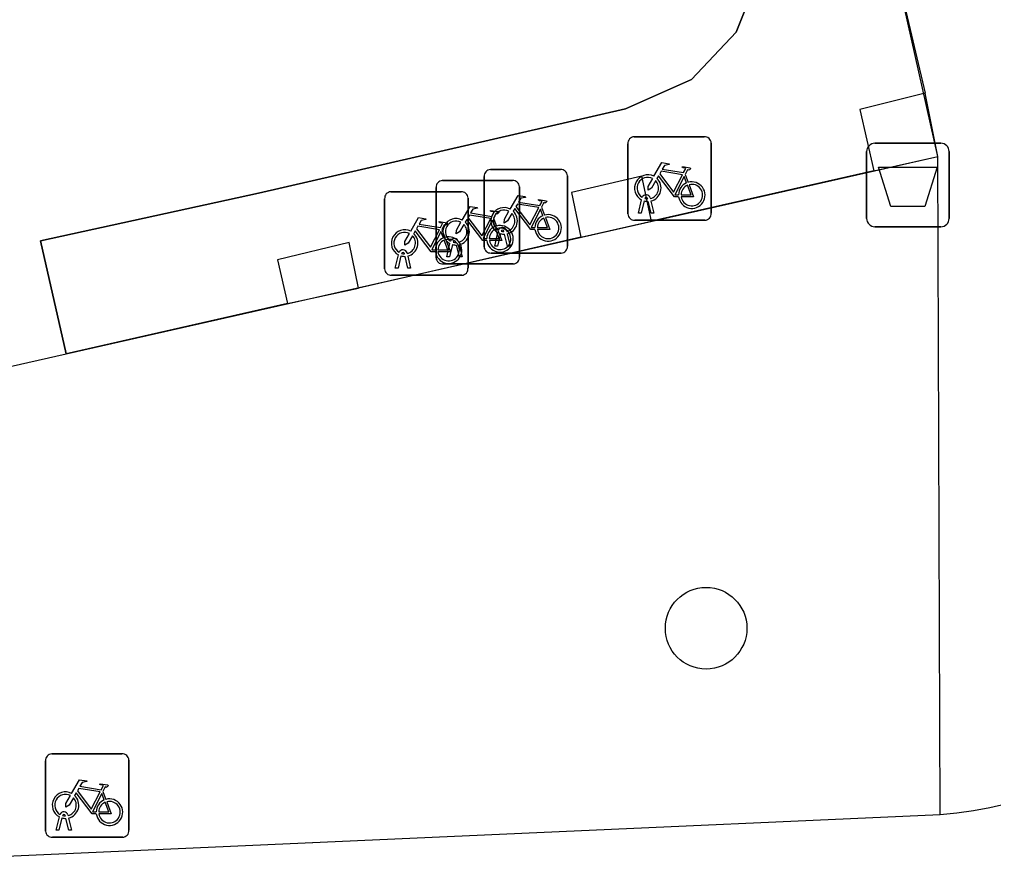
# Model space of a CAD drawing. Extents: x 161772 to 163123, y 383092 to 383917.
# Drawn here: x 163076.32 to 163088, y 383651.69 to 383661.89 of the extents above; entities that cross this region are included whole.
import ezdxf

# ---------------------------------------------------------------- set-up
doc = ezdxf.new("R2010")
doc.units = 0
for name, color, linetype in [('IMGEO_Afvalbak', 7, 'Continuous'), ('IMGEO_Boom', 7, 'Continuous'), ('IMGEO_Fietsenrek', 7, 'Continuous'), ('IMGEO_Fietspad_gesloten', 7, 'Continuous'), ('IMGEO_Pand', 7, 'Continuous'), ('IMGEO_Pand_overbouw', 7, 'Continuous'), ('IMGEO_Voetpad_open', 7, 'Continuous')]:
    doc.layers.add(name, color=color, linetype=linetype)

msp = doc.modelspace()

# ---------------------------------------------------------------- linework, layer by layer
at = {"layer": 'IMGEO_Afvalbak'}
for p, q in [((163086.574, 383660.406), (163087.364, 383660.406)), ((163087.364, 383660.406), (163086.574, 383660.406)), ((163086.474, 383659.506), (163086.474, 383660.306)), ((163086.474, 383660.306), (163086.474, 383659.506)), ((163087.464, 383660.306), (163087.464, 383659.506)), ((163087.464, 383659.506), (163087.464, 383660.306)), ((163087.364, 383659.406), (163086.574, 383659.406)), ((163086.574, 383659.406), (163087.364, 383659.406))]:
    msp.add_line(p, q, dxfattribs=at)
msp.add_lwpolyline([(163086.617, 383660.12), (163087.321, 383660.12), (163087.172, 383659.65), (163086.766, 383659.65), (163086.617, 383660.12)], dxfattribs=at)
for centre, start, end in [((163086.574, 383660.306), 90, 180), ((163086.574, 383660.306), 90, 180), ((163087.364, 383660.306), 0, 90), ((163087.364, 383660.306), 360, 90), ((163086.574, 383659.506), 180, 270), ((163086.574, 383659.506), 180, 270), ((163087.364, 383659.506), 270, 0), ((163087.364, 383659.506), 270, 0)]:
    msp.add_arc(centre, 0.1, start, end, dxfattribs=at)
at = {"layer": 'IMGEO_Boom'}
msp.add_circle((163084.55, 383654.596), 0.489, dxfattribs=at)
at = {"layer": 'IMGEO_Fietsenrek'}
for p, q in [((163083.686, 383660.484), (163084.527, 383660.484)), ((163084.527, 383660.484), (163083.686, 383660.484)), ((163083.611, 383659.559), (163083.611, 383660.4)), ((163083.611, 383660.4), (163083.611, 383659.559)), ((163084.611, 383660.409), (163084.611, 383659.568)), ((163084.611, 383659.568), (163084.611, 383660.409)), ((163081.963, 383660.091), (163082.804, 383660.091)), ((163082.804, 383660.091), (163081.963, 383660.091)), ((163082.888, 383660.016), (163082.888, 383659.175)), ((163082.888, 383659.175), (163082.888, 383660.016)), ((163084.298, 383660.033), (163084.334, 383659.938)), ((163081.387, 383659.96), (163082.228, 383659.96)), ((163082.228, 383659.96), (163081.387, 383659.96)), ((163081.888, 383659.166), (163081.888, 383660.007)), ((163081.888, 383660.007), (163081.888, 383659.166)), ((163080.77, 383659.825), (163081.611, 383659.825)), ((163081.611, 383659.825), (163080.77, 383659.825)), ((163081.312, 383659.035), (163081.312, 383659.876)), ((163081.312, 383659.876), (163081.312, 383659.035)), ((163082.312, 383659.885), (163082.312, 383659.044)), ((163082.312, 383659.044), (163082.312, 383659.885)), ((163080.695, 383658.9), (163080.695, 383659.741)), ((163080.695, 383659.741), (163080.695, 383658.9)), ((163081.695, 383659.75), (163081.695, 383658.909)), ((163081.695, 383658.909), (163081.695, 383659.75)), ((163083.738, 383659.568), (163083.777, 383659.728)), ((163083.807, 383659.716), (163083.772, 383659.568)), ((163083.849, 383659.74), (163083.848, 383659.744)), ((163083.89, 383659.568), (163083.856, 383659.71)), ((163083.88, 383659.751), (163083.881, 383659.744)), ((163083.888, 383659.714), (163083.923, 383659.568)), ((163082.575, 383659.64), (163082.611, 383659.545)), ((163083.772, 383659.568), (163083.738, 383659.568)), ((163083.923, 383659.568), (163083.89, 383659.568)), ((163081.999, 383659.509), (163082.035, 383659.414)), ((163084.536, 383659.484), (163083.695, 383659.484)), ((163083.695, 383659.484), (163084.536, 383659.484)), ((163081.382, 383659.374), (163081.418, 383659.279)), ((163082.015, 383659.175), (163082.054, 383659.335)), ((163082.084, 383659.323), (163082.049, 383659.175)), ((163082.126, 383659.347), (163082.125, 383659.351)), ((163082.167, 383659.175), (163082.133, 383659.317)), ((163082.157, 383659.358), (163082.158, 383659.351)), ((163082.165, 383659.321), (163082.2, 383659.175)), ((163081.439, 383659.044), (163081.478, 383659.204)), ((163081.55, 383659.216), (163081.549, 383659.22)), ((163081.581, 383659.227), (163081.582, 383659.22)), ((163080.933, 383659.081), (163080.932, 383659.085)), ((163080.964, 383659.092), (163080.965, 383659.085)), ((163081.508, 383659.192), (163081.473, 383659.044)), ((163081.591, 383659.044), (163081.557, 383659.186)), ((163081.589, 383659.19), (163081.624, 383659.044)), ((163082.813, 383659.091), (163081.972, 383659.091)), ((163081.972, 383659.091), (163082.813, 383659.091)), ((163082.049, 383659.175), (163082.015, 383659.175)), ((163082.2, 383659.175), (163082.167, 383659.175)), ((163080.822, 383658.909), (163080.861, 383659.069)), ((163080.891, 383659.057), (163080.856, 383658.909)), ((163080.974, 383658.909), (163080.94, 383659.051)), ((163080.972, 383659.055), (163081.007, 383658.909)), ((163081.473, 383659.044), (163081.439, 383659.044)), ((163081.624, 383659.044), (163081.591, 383659.044)), ((163080.856, 383658.909), (163080.822, 383658.909)), ((163081.007, 383658.909), (163080.974, 383658.909)), ((163082.237, 383658.96), (163081.396, 383658.96)), ((163081.396, 383658.96), (163082.237, 383658.96)), ((163081.62, 383658.825), (163080.779, 383658.825)), ((163080.779, 383658.825), (163081.62, 383658.825)), ((163076.629, 383652.166), (163076.629, 383653.007)), ((163076.629, 383653.007), (163076.629, 383652.166)), ((163076.704, 383653.091), (163077.545, 383653.091)), ((163077.545, 383653.091), (163076.704, 383653.091)), ((163077.629, 383653.016), (163077.629, 383652.175)), ((163077.629, 383652.175), (163077.629, 383653.016)), ((163077.316, 383652.64), (163077.352, 383652.545)), ((163076.756, 383652.175), (163076.795, 383652.335)), ((163076.825, 383652.323), (163076.79, 383652.175)), ((163076.867, 383652.347), (163076.866, 383652.351)), ((163076.908, 383652.175), (163076.874, 383652.317)), ((163076.898, 383652.358), (163076.899, 383652.351)), ((163076.906, 383652.321), (163076.941, 383652.175)), ((163077.554, 383652.091), (163076.713, 383652.091)), ((163076.713, 383652.091), (163077.554, 383652.091)), ((163076.79, 383652.175), (163076.756, 383652.175)), ((163076.941, 383652.175), (163076.908, 383652.175))]:
    msp.add_line(p, q, dxfattribs=at)
for points in [[(163083.924, 383660.01), (163084.019, 383660.174), (163084.105, 383660.16), (163084.107, 383660.151), (163084.051, 383660.14), (163084.024, 383660.095), (163084.28, 383660.054)], [(163084.22, 383659.766), (163084.17, 383659.766), (163083.979, 383660.017), (163083.96, 383659.985)], [(163084.267, 383660.029), (163084.01, 383660.07), (163083.993, 383660.041), (163084.16, 383659.821), (163084.267, 383660.029)], [(163084.28, 383660.054), (163084.305, 383660.103), (163084.299, 383660.107), (163084.276, 383660.111), (163084.264, 383660.118), (163084.263, 383660.121), (163084.265, 383660.126), (163084.36, 383660.111), (163084.362, 383660.101), (163084.352, 383660.088), (163084.34, 383660.082), (163084.326, 383660.088), (163084.298, 383660.033)], [(163083.945, 383659.958), (163083.893, 383659.868), (163083.853, 383659.843), (163083.854, 383659.89), (163083.909, 383659.984)], [(163084.315, 383659.931), (163084.285, 383660.008), (163084.176, 383659.79), (163084.219, 383659.79)], [(163084.249, 383659.79), (163084.369, 383659.789), (163084.325, 383659.903)], [(163084.345, 383659.91), (163084.4, 383659.765), (163084.25, 383659.765)], [(163082.201, 383659.617), (163082.296, 383659.781), (163082.382, 383659.767), (163082.384, 383659.758), (163082.328, 383659.747), (163082.301, 383659.702), (163082.557, 383659.661)], [(163082.544, 383659.636), (163082.287, 383659.677), (163082.27, 383659.648), (163082.437, 383659.428), (163082.544, 383659.636)], [(163082.557, 383659.661), (163082.582, 383659.71), (163082.576, 383659.714), (163082.553, 383659.718), (163082.541, 383659.725), (163082.54, 383659.728), (163082.542, 383659.733), (163082.637, 383659.718), (163082.639, 383659.708), (163082.629, 383659.695), (163082.617, 383659.689), (163082.603, 383659.695), (163082.575, 383659.64)], [(163081.625, 383659.486), (163081.72, 383659.65), (163081.806, 383659.636), (163081.808, 383659.627), (163081.752, 383659.616), (163081.725, 383659.571), (163081.981, 383659.53)], [(163081.968, 383659.505), (163081.711, 383659.546), (163081.694, 383659.517), (163081.861, 383659.297), (163081.968, 383659.505)], [(163081.981, 383659.53), (163082.006, 383659.579), (163082, 383659.583), (163081.977, 383659.587), (163081.965, 383659.594), (163081.964, 383659.597), (163081.966, 383659.602), (163082.061, 383659.587), (163082.063, 383659.577), (163082.053, 383659.564), (163082.041, 383659.558), (163082.027, 383659.564), (163081.999, 383659.509)], [(163082.222, 383659.565), (163082.17, 383659.475), (163082.13, 383659.45), (163082.131, 383659.497), (163082.186, 383659.591)], [(163082.497, 383659.373), (163082.447, 383659.373), (163082.256, 383659.624), (163082.237, 383659.592)], [(163082.592, 383659.538), (163082.562, 383659.615), (163082.453, 383659.397), (163082.496, 383659.397)], [(163081.008, 383659.351), (163081.103, 383659.515), (163081.189, 383659.501), (163081.191, 383659.492), (163081.135, 383659.481), (163081.108, 383659.436), (163081.364, 383659.395)], [(163081.364, 383659.395), (163081.389, 383659.444), (163081.383, 383659.448), (163081.36, 383659.452), (163081.348, 383659.459), (163081.347, 383659.462), (163081.349, 383659.467), (163081.444, 383659.452), (163081.446, 383659.442), (163081.436, 383659.429), (163081.424, 383659.423), (163081.41, 383659.429), (163081.382, 383659.374)], [(163081.646, 383659.434), (163081.594, 383659.344), (163081.554, 383659.319), (163081.555, 383659.366), (163081.61, 383659.46)], [(163081.921, 383659.242), (163081.871, 383659.242), (163081.68, 383659.493), (163081.661, 383659.461)], [(163082.016, 383659.407), (163081.986, 383659.484), (163081.877, 383659.266), (163081.92, 383659.266)], [(163082.526, 383659.397), (163082.646, 383659.396), (163082.602, 383659.51)], [(163082.622, 383659.517), (163082.677, 383659.372), (163082.527, 383659.372)], [(163081.029, 383659.299), (163080.977, 383659.209), (163080.937, 383659.184), (163080.938, 383659.231), (163080.993, 383659.325)], [(163081.304, 383659.107), (163081.254, 383659.107), (163081.063, 383659.358), (163081.044, 383659.326)], [(163081.351, 383659.37), (163081.094, 383659.411), (163081.077, 383659.382), (163081.244, 383659.162), (163081.351, 383659.37)], [(163081.399, 383659.272), (163081.369, 383659.349), (163081.26, 383659.131), (163081.303, 383659.131)], [(163081.95, 383659.266), (163082.07, 383659.265), (163082.026, 383659.379)], [(163082.046, 383659.386), (163082.101, 383659.241), (163081.951, 383659.241)], [(163081.333, 383659.131), (163081.453, 383659.13), (163081.409, 383659.244)], [(163081.429, 383659.251), (163081.484, 383659.106), (163081.334, 383659.106)], [(163076.942, 383652.617), (163077.037, 383652.781), (163077.123, 383652.767), (163077.125, 383652.758), (163077.069, 383652.747), (163077.042, 383652.702), (163077.298, 383652.661)], [(163077.285, 383652.636), (163077.028, 383652.677), (163077.011, 383652.648), (163077.178, 383652.428), (163077.285, 383652.636)], [(163077.298, 383652.661), (163077.323, 383652.71), (163077.317, 383652.714), (163077.294, 383652.718), (163077.282, 383652.725), (163077.281, 383652.728), (163077.283, 383652.733), (163077.378, 383652.718), (163077.38, 383652.708), (163077.37, 383652.695), (163077.358, 383652.689), (163077.344, 383652.695), (163077.316, 383652.64)], [(163076.963, 383652.565), (163076.911, 383652.475), (163076.871, 383652.45), (163076.872, 383652.497), (163076.927, 383652.591)], [(163077.238, 383652.373), (163077.188, 383652.373), (163076.997, 383652.624), (163076.978, 383652.592)], [(163077.333, 383652.538), (163077.303, 383652.615), (163077.194, 383652.397), (163077.237, 383652.397)], [(163077.267, 383652.397), (163077.387, 383652.396), (163077.343, 383652.51)], [(163077.363, 383652.517), (163077.418, 383652.372), (163077.268, 383652.372)]]:
    msp.add_lwpolyline(points, dxfattribs=at)
for centre, radius, start, end in [((163083.689, 383660.406), 0.0779, 92.4484, 184.2845), ((163083.689, 383660.406), 0.0779, 92.4484, 184.2845), ((163084.533, 383660.406), 0.0779, 2.4484, 94.2845), ((163084.533, 383660.406), 0.0779, 2.4484, 94.2845), ((163081.966, 383660.013), 0.0779, 92.4484, 184.2845), ((163081.966, 383660.013), 0.0779, 92.4484, 184.2845), ((163082.81, 383660.013), 0.0779, 2.4484, 94.2845), ((163082.81, 383660.013), 0.0779, 2.4484, 94.2845), ((163083.851, 383659.869), 0.159, 62.6766, 242.1369), ((163081.39, 383659.882), 0.0779, 92.4484, 184.2845), ((163081.39, 383659.882), 0.0779, 92.4484, 184.2845), ((163082.234, 383659.882), 0.0779, 2.4484, 94.2845), ((163082.234, 383659.882), 0.0779, 2.4484, 94.2845), ((163083.851, 383659.869), 0.129, 63.3192, 238.903), ((163083.851, 383659.869), 0.129, 283.6043, 43.4302), ((163083.851, 383659.869), 0.159, 283.5766, 46.6042), ((163084.378, 383659.785), 0.159, 113.3408, 178.3217), ((163084.378, 383659.785), 0.159, 187.0065, 105.7708), ((163084.378, 383659.785), 0.129, 113.923, 177.9556), ((163084.378, 383659.785), 0.129, 188.6715, 104.5883), ((163080.773, 383659.747), 0.0779, 92.4484, 184.2845), ((163080.773, 383659.747), 0.0779, 92.4484, 184.2845), ((163081.617, 383659.747), 0.0779, 2.4484, 94.2845), ((163081.617, 383659.747), 0.0779, 2.4484, 94.2845), ((163083.831, 383659.74), 0.0499, 12.8025, 158.6934), ((163083.851, 383659.869), 0.159, 253.9967, 271.7867), ((163083.831, 383659.74), 0.0174, 12.8025, 163.4502), ((163083.851, 383659.869), 0.129, 253.415, 269.0204), ((163082.128, 383659.476), 0.159, 62.6766, 242.1369), ((163082.128, 383659.476), 0.129, 63.3192, 238.903), ((163082.128, 383659.476), 0.129, 283.6043, 43.4302), ((163082.128, 383659.476), 0.159, 283.5766, 46.6042), ((163082.655, 383659.392), 0.159, 187.0065, 105.7708), ((163083.689, 383659.562), 0.0779, 182.4484, 274.2845), ((163083.689, 383659.562), 0.0779, 182.4484, 274.2845), ((163084.533, 383659.562), 0.0779, 272.4484, 4.2845), ((163084.533, 383659.562), 0.0779, 272.4484, 4.2845), ((163081.552, 383659.345), 0.159, 62.6766, 242.1369), ((163081.552, 383659.345), 0.129, 63.3192, 238.903), ((163081.552, 383659.345), 0.129, 283.6043, 43.4302), ((163081.552, 383659.345), 0.159, 283.5766, 46.6042), ((163082.655, 383659.392), 0.159, 113.3408, 178.3217), ((163082.655, 383659.392), 0.129, 113.923, 177.9556), ((163082.655, 383659.392), 0.129, 188.6715, 104.5883), ((163080.935, 383659.21), 0.159, 62.6766, 242.1369), ((163080.935, 383659.21), 0.129, 63.3192, 238.903), ((163080.935, 383659.21), 0.159, 283.5766, 46.6042), ((163082.079, 383659.261), 0.159, 113.3408, 178.3217), ((163082.079, 383659.261), 0.159, 187.0065, 105.7708), ((163082.079, 383659.261), 0.129, 113.923, 177.9556), ((163082.079, 383659.261), 0.129, 188.6715, 104.5883), ((163082.108, 383659.347), 0.0499, 12.8025, 158.6934), ((163082.128, 383659.476), 0.159, 253.9967, 271.7867), ((163082.108, 383659.347), 0.0174, 12.8025, 163.4502), ((163082.128, 383659.476), 0.129, 253.415, 269.0204), ((163080.935, 383659.21), 0.129, 283.6043, 43.4302), ((163081.462, 383659.126), 0.159, 113.3408, 178.3217), ((163081.462, 383659.126), 0.159, 187.0065, 105.7708), ((163081.462, 383659.126), 0.129, 113.923, 177.9556), ((163081.462, 383659.126), 0.129, 188.6715, 104.5883), ((163081.532, 383659.216), 0.0499, 12.8025, 158.6934), ((163081.532, 383659.216), 0.0174, 12.8025, 163.4502), ((163081.552, 383659.345), 0.129, 253.415, 269.0204), ((163080.915, 383659.081), 0.0499, 12.8025, 158.6934), ((163080.915, 383659.081), 0.0174, 12.8025, 163.4502), ((163080.935, 383659.21), 0.129, 253.415, 269.0204), ((163081.552, 383659.345), 0.159, 253.9967, 271.7867), ((163081.966, 383659.169), 0.0779, 182.4484, 274.2845), ((163081.966, 383659.169), 0.0779, 182.4484, 274.2845), ((163082.81, 383659.169), 0.0779, 272.4484, 4.2845), ((163082.81, 383659.169), 0.0779, 272.4484, 4.2845), ((163080.935, 383659.21), 0.159, 253.9967, 271.7867), ((163081.39, 383659.038), 0.0779, 182.4484, 274.2845), ((163081.39, 383659.038), 0.0779, 182.4484, 274.2845), ((163082.234, 383659.038), 0.0779, 272.4484, 4.2845), ((163082.234, 383659.038), 0.0779, 272.4484, 4.2845), ((163080.773, 383658.903), 0.0779, 182.4484, 274.2845), ((163080.773, 383658.903), 0.0779, 182.4484, 274.2845), ((163081.617, 383658.903), 0.0779, 272.4484, 4.2845), ((163081.617, 383658.903), 0.0779, 272.4484, 4.2845), ((163076.707, 383653.013), 0.0779, 92.4484, 184.2845), ((163076.707, 383653.013), 0.0779, 92.4484, 184.2845), ((163077.551, 383653.013), 0.0779, 2.4484, 94.2845), ((163077.551, 383653.013), 0.0779, 2.4484, 94.2845), ((163076.869, 383652.476), 0.159, 62.6766, 242.1369), ((163076.869, 383652.476), 0.129, 63.3192, 238.903), ((163076.869, 383652.476), 0.129, 283.6043, 43.4302), ((163076.869, 383652.476), 0.159, 283.5766, 46.6042), ((163077.396, 383652.392), 0.159, 113.3408, 178.3217), ((163077.396, 383652.392), 0.159, 187.0065, 105.7708), ((163077.396, 383652.392), 0.129, 113.923, 177.9556), ((163077.396, 383652.392), 0.129, 188.6715, 104.5883), ((163076.849, 383652.347), 0.0499, 12.8025, 158.6934), ((163076.869, 383652.476), 0.159, 253.9967, 271.7867), ((163076.849, 383652.347), 0.0174, 12.8025, 163.4502), ((163076.869, 383652.476), 0.129, 253.415, 269.0204), ((163076.707, 383652.169), 0.0779, 182.4484, 274.2845), ((163076.707, 383652.169), 0.0779, 182.4484, 274.2845), ((163077.551, 383652.169), 0.0779, 272.4484, 4.2845), ((163077.551, 383652.169), 0.0779, 272.4484, 4.2845)]:
    msp.add_arc(centre, radius, start, end, dxfattribs=at)
at = {"layer": 'IMGEO_Fietspad_gesloten'}
msp.add_lwpolyline([(163072.304, 383651.693), (163087.356, 383652.363)], dxfattribs=at)
msp.add_arc((163087.043, 383656.684), 4.332, 274.1375, 356.4593, dxfattribs=at)
at = {"layer": 'IMGEO_Pand'}
for points in [[(163076.875, 383657.883), (163076.568, 383659.239), (163079.181, 383659.807), (163083.584, 383660.817), (163084.374, 383661.171), (163084.912, 383661.736), (163085.219, 383662.508), (163085.21, 383663.319), (163082.122, 383677.458), (163083.4, 383677.745)], [(163087.176, 383661.007), (163086.393, 383660.809), (163086.559, 383660.077)], [(163087.329, 383660.249), (163087.176, 383661.007)], [(163086.559, 383660.077), (163087.329, 383660.249)], [(163083.895, 383659.473), (163083.778, 383660.013), (163082.934, 383659.816), (163083.048, 383659.28)], [(163083.048, 383659.28), (163083.895, 383659.473)], [(163080.381, 383658.672), (163080.27, 383659.217), (163079.411, 383659.01), (163079.531, 383658.486)], [(163060.118, 383658.944), (163069.345, 383656.181), (163076.875, 383657.883)], [(163079.531, 383658.486), (163080.381, 383658.672)]]:
    msp.add_lwpolyline(points, dxfattribs=at)
at = {"layer": 'IMGEO_Pand_overbouw'}
msp.add_lwpolyline([(163083.4, 383677.745), (163082.122, 383677.458), (163085.21, 383663.319), (163085.219, 383662.508), (163084.912, 383661.736), (163084.374, 383661.171), (163083.584, 383660.817), (163079.181, 383659.807), (163076.568, 383659.239), (163076.875, 383657.883), (163087.329, 383660.249)], close=True, dxfattribs=at)
at = {"layer": 'IMGEO_Voetpad_open'}
for points in [[(163086.55, 383663.671), (163087.176, 383661.007)], [(163087.356, 383652.363), (163087.329, 383660.249)], [(163086.559, 383660.077), (163083.895, 383659.473)], [(163083.048, 383659.28), (163080.381, 383658.672)], [(163079.531, 383658.486), (163076.875, 383657.883)]]:
    msp.add_lwpolyline(points, dxfattribs=at)

doc.saveas('drawing.dxf')
